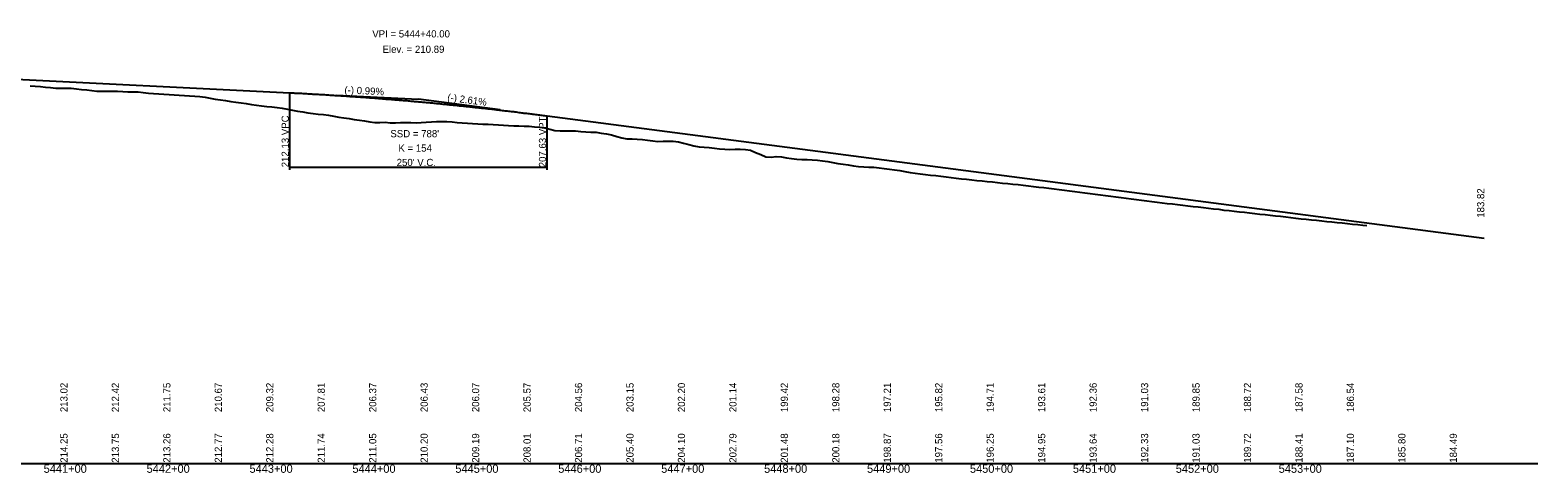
# Model space of a CAD drawing. Extents: x 1838386 to 1955906, y 719739 to 834437.
# Drawn here: x 1882017 to 1883482, y 775980 to 776411 of the extents above; entities that cross this region are included whole.
import ezdxf

# ---------------------------------------------------------------- set-up
doc = ezdxf.new("R2010")
doc.units = 0
for name, color, linetype in [('RD_DDB_GradeTX', 7, 'Continuous'), ('RD_DDB_Profile_EX', 7, 'Continuous'), ('RD_DDB_Profile_Lbl', 7, 'Continuous'), ('RD_DDB_Profile_PR', 7, 'Continuous'), ('RD_DDB_StaTX', 7, 'Continuous'), ('RD_DDB_StripGrade', 7, 'Continuous'), ('RD_DDB_VCLbl', 7, 'Continuous'), ('RD_GPK_Profile_Cell', 7, 'Continuous')]:
    doc.layers.add(name, color=color, linetype=linetype)

msp = doc.modelspace()

# ---------------------------------------------------------------- linework, layer by layer
at = {"layer": 'RD_DDB_GradeTX'}
for p in [(1882314.1, 776347.6), (1882473.3, 776333.2)]:
    msp.add_line(p, (1882394, 776343.6), dxfattribs=at)
at = {"layer": 'RD_DDB_Profile_EX'}
for points in [[(1882016.6, 776356.5), (1882021.6, 776356.2), (1882026.6, 776355.8), (1882031.6, 776355.3), (1882036.6, 776354.9), (1882041.6, 776354.4), (1882046.6, 776354.1), (1882051.6, 776354.4), (1882056.6, 776354.1), (1882061.6, 776353.6), (1882066.6, 776353.1), (1882071.6, 776352.5), (1882076.6, 776351.9), (1882081.6, 776351.4), (1882086.6, 776351.2), (1882091.6, 776351.2), (1882096.6, 776351.4), (1882101.6, 776351.5), (1882106.6, 776350.9), (1882111.6, 776350.8), (1882116.6, 776350.8), (1882121.6, 776350.6), (1882126.6, 776350.1), (1882131.6, 776349.5), (1882136.6, 776349), (1882141.6, 776348.7), (1882146.6, 776348.4), (1882151.6, 776348.1), (1882156.6, 776347.7), (1882161.6, 776347.4), (1882166.6, 776347.1), (1882171.6, 776346.8), (1882176.6, 776346.5), (1882181.6, 776346.2)], [(1882181.6, 776346.2), (1882186.6, 776345.4), (1882191.6, 776344.5), (1882196.6, 776343.7), (1882201.6, 776342.9), (1882206.6, 776342.1), (1882211.6, 776341.4), (1882216.6, 776340.7), (1882221.6, 776339.9), (1882226.6, 776339.2), (1882231.6, 776338.4), (1882236.6, 776337.7), (1882241.6, 776337), (1882246.6, 776336.5), (1882251.6, 776336), (1882256.6, 776335.5), (1882261.6, 776334.9), (1882266.6, 776333.9), (1882271.6, 776333), (1882276.6, 776332), (1882281.6, 776331.1), (1882286.6, 776330.4), (1882291.6, 776329.7), (1882296.6, 776329.1), (1882301.6, 776328.5), (1882306.6, 776327.9), (1882311.6, 776327), (1882316.6, 776326.1), (1882321.6, 776325.4), (1882326.6, 776324.6), (1882331.6, 776323.9), (1882336.6, 776323.2), (1882341.6, 776322.5), (1882346.6, 776321.6), (1882351.6, 776320.9), (1882356.6, 776321), (1882361.6, 776321.1), (1882366.6, 776320.6), (1882371.6, 776320.6), (1882376.6, 776320.7), (1882381.6, 776320.7), (1882386.6, 776320.7), (1882391.6, 776320.5), (1882396.6, 776320.8), (1882401.6, 776321.2), (1882406.6, 776321.5), (1882411.6, 776321.7), (1882416.6, 776321.8), (1882421.6, 776321.9), (1882426.6, 776321.4), (1882431.6, 776321), (1882436.6, 776320.5), (1882441.6, 776320.2), (1882446.6, 776319.9), (1882451.6, 776319.6), (1882456.6, 776319.4), (1882461.6, 776319.1), (1882466.6, 776318.8), (1882471.6, 776318.5), (1882476.6, 776318.2), (1882481.6, 776317.9), (1882486.6, 776317.6), (1882491.6, 776317.6), (1882496.6, 776317.4), (1882501.6, 776317.2), (1882506.6, 776316.8), (1882511.6, 776316.3), (1882516.6, 776315.8), (1882521.6, 776314.4), (1882526.6, 776313.2), (1882531.6, 776312.8), (1882536.6, 776312.8), (1882541.6, 776312.8), (1882546.6, 776312.7), (1882551.6, 776312.2), (1882556.6, 776311.7), (1882561.6, 776311.6), (1882566.6, 776311.3), (1882571.6, 776310.4), (1882576.6, 776309.9), (1882581.6, 776309), (1882586.6, 776307.4), (1882591.6, 776305.9), (1882596.6, 776305.1), (1882601.6, 776305), (1882606.6, 776304.8), (1882611.6, 776304.4), (1882616.6, 776303.7), (1882621.6, 776303), (1882626.6, 776302.5), (1882631.6, 776302.6), (1882636.6, 776302.7), (1882641.6, 776302.8), (1882646.6, 776302.2), (1882651.6, 776300.8), (1882656.6, 776299.4), (1882661.6, 776298), (1882666.6, 776297.1), (1882671.6, 776296.9), (1882676.6, 776296.6), (1882681.6, 776295.9)], [(1882681.6, 776295.9), (1882686.6, 776295.4), (1882691.6, 776294.8), (1882696.6, 776294.6), (1882701.6, 776294.8), (1882706.6, 776294.9), (1882711.6, 776294.7), (1882716.6, 776293.9), (1882721.6, 776291.8), (1882726.6, 776289.7), (1882731.6, 776287.5), (1882736.6, 776287), (1882741.6, 776287.7), (1882746.6, 776287.3), (1882751.6, 776286.6), (1882756.6, 776285.9), (1882761.6, 776285.1), (1882766.6, 776285), (1882771.6, 776285), (1882776.6, 776284.6), (1882781.6, 776284.1), (1882786.6, 776283.6), (1882791.6, 776282.9), (1882796.6, 776281.9), (1882801.6, 776280.9), (1882806.6, 776280.2), (1882811.6, 776279.6), (1882816.6, 776278.8), (1882821.6, 776278.2), (1882826.6, 776277.7), (1882831.6, 776277.5), (1882836.6, 776277.5), (1882841.6, 776276.8), (1882846.6, 776276.1), (1882851.6, 776275.5), (1882856.6, 776274.9), (1882861.6, 776274.2), (1882866.6, 776273.2), (1882871.6, 776272.1), (1882876.6, 776271.5), (1882881.6, 776270.9), (1882886.6, 776270.3), (1882891.6, 776269.6), (1882896.6, 776269.2), (1882901.6, 776268.6), (1882906.6, 776267.9), (1882911.6, 776267.3), (1882916.6, 776266.7), (1882921.6, 776266.2), (1882926.6, 776265.6), (1882931.6, 776265.1), (1882936.6, 776264.4), (1882941.6, 776264), (1882946.6, 776263.5), (1882951.6, 776263), (1882956.6, 776262.4), (1882961.6, 776261.9), (1882966.6, 776261.4), (1882971.6, 776261), (1882976.6, 776260.5), (1882981.6, 776259.9), (1882986.6, 776259.3), (1882991.6, 776258.7), (1882996.6, 776258.1), (1883001.6, 776257.5), (1883006.6, 776256.9), (1883011.6, 776256.3), (1883016.6, 776255.6), (1883021.6, 776255), (1883026.6, 776254.3), (1883031.6, 776253.7), (1883036.6, 776253.1), (1883041.6, 776252.5), (1883046.6, 776251.8), (1883051.6, 776251.3), (1883056.6, 776250.6), (1883061.6, 776249.8), (1883066.6, 776249.2), (1883071.6, 776248.6), (1883076.6, 776247.9), (1883081.6, 776247.2), (1883086.6, 776246.5), (1883091.6, 776245.9), (1883096.6, 776245.2), (1883101.6, 776244.6), (1883106.6, 776244), (1883111.6, 776243.5), (1883116.6, 776242.8), (1883121.6, 776242.2), (1883126.6, 776241.7), (1883131.6, 776241.1), (1883136.6, 776240.5), (1883141.6, 776239.9), (1883146.6, 776239.3), (1883151.6, 776238.7), (1883156.6, 776238.1), (1883161.6, 776237.6), (1883166.6, 776237), (1883171.6, 776236.4), (1883176.6, 776235.7), (1883181.6, 776235.2)], [(1883181.6, 776235.2), (1883186.6, 776234.7), (1883191.6, 776234.1), (1883196.6, 776233.6), (1883201.6, 776233), (1883206.6, 776232.4), (1883211.6, 776231.8), (1883216.6, 776231.3), (1883221.6, 776230.7), (1883226.6, 776230.2), (1883231.6, 776229.6), (1883236.6, 776229.1), (1883241.6, 776228.5), (1883246.6, 776227.9), (1883251.6, 776227.3), (1883256.6, 776226.8), (1883261.6, 776226.2), (1883266.6, 776225.7), (1883271.6, 776225.2), (1883276.6, 776224.7), (1883281.6, 776224.2), (1883286.6, 776223.7), (1883291.6, 776223.2), (1883296.6, 776222.6), (1883301.6, 776222.1), (1883306.6, 776221.6), (1883311.6, 776221.1), (1883315.4, 776220.8)]]:
    msp.add_lwpolyline(points, dxfattribs=at)
at = {"layer": 'RD_DDB_Profile_PR'}
for p, q in [((1881579, 776383.8), (1882269, 776349.8)), ((1882519, 776327.3), (1883429.6, 776208.2))]:
    msp.add_line(p, q, dxfattribs=at)
msp.add_spline([(1882269, 776349.8), (1882274, 776349.5), (1882279, 776349.3), (1882284, 776349), (1882289, 776348.7), (1882294, 776348.4), (1882299, 776348.2), (1882304, 776347.9), (1882309, 776347.5), (1882314, 776347.2), (1882319, 776346.9), (1882324, 776346.6), (1882329, 776346.2), (1882334, 776345.9), (1882339, 776345.5), (1882344, 776345.2), (1882349, 776344.8), (1882354, 776344.4), (1882359, 776344), (1882364, 776343.6), (1882369, 776343.2), (1882374, 776342.8), (1882379, 776342.4), (1882384, 776342), (1882389, 776341.5), (1882394, 776341.1), (1882399, 776340.6), (1882404, 776340.2), (1882409, 776339.7), (1882414, 776339.2), (1882419, 776338.7), (1882424, 776338.2), (1882429, 776337.7), (1882434, 776337.2), (1882439, 776336.7), (1882444, 776336.2), (1882449, 776335.6), (1882454, 776335.1), (1882459, 776334.5), (1882464, 776334), (1882469, 776333.4), (1882474, 776332.8), (1882479, 776332.2), (1882484, 776331.7), (1882489, 776331.1), (1882494, 776330.4), (1882499, 776329.8), (1882504, 776329.2), (1882509, 776328.6), (1882514, 776327.9), (1882519, 776327.3)], degree=3, dxfattribs=at)
at = {"layer": 'RD_DDB_VCLbl'}
for p, q in [((1882269, 776274.8), (1882269, 776349.8)), ((1882519, 776274.8), (1882519, 776327.3)), ((1882269, 776277.3), (1882519, 776277.3))]:
    msp.add_line(p, q, dxfattribs=at)
at = {"layer": 'RD_GPK_Profile_Cell'}
msp.add_line((1877681.6, 775989.1), (1883481.6, 775989.1), dxfattribs=at)

# ---------------------------------------------------------------- texts
at = {"layer": 'RD_DDB_GradeTX'}
for s, rotation, p in [('(-) 0.99%', 357.1773, (1882321.9, 776349.2)), ('(-) 2.61%', 352.5525, (1882421.7, 776342))]:
    msp.add_text(s, height=7, rotation=rotation, dxfattribs=at).set_placement(p)
at = {"layer": 'RD_DDB_Profile_Lbl'}
for s, p in [('VPI = 5444+40.00', (1882349.1, 776403.6)), ('Elev. = 210.89', (1882359.1, 776388.6))]:
    msp.add_text(s, height=7, dxfattribs=at).set_placement(p)
msp.add_text('183.82', height=7, rotation=90, dxfattribs=at).set_placement((1883429.6, 776228.2))
at = {"layer": 'RD_DDB_StaTX'}
for s, p in [('5441+00', (1882029.8, 775980.1)), ('5442+00', (1882129.8, 775980.1)), ('5443+00', (1882229.8, 775980.1)), ('5444+00', (1882329.8, 775980.1)), ('5445+00', (1882429.8, 775980.1)), ('5446+00', (1882529.8, 775980.1)), ('5447+00', (1882629.8, 775980.1)), ('5448+00', (1882729.8, 775980.1)), ('5449+00', (1882829.8, 775980.1)), ('5450+00', (1882929.8, 775980.1)), ('5451+00', (1883029.8, 775980.1)), ('5452+00', (1883129.8, 775980.1)), ('5453+00', (1883229.8, 775980.1))]:
    msp.add_text(s, height=8, dxfattribs=at).set_placement(p)
at = {"layer": 'RD_DDB_StripGrade'}
for s, p in [('212.13 VPC', (1882268, 776277.3)), ('207.63 VPT', (1882518, 776277.3)), ('213.02', (1882053, 776039.1)), ('212.42', (1882103, 776039.1)), ('211.75', (1882153, 776039.1)), ('210.67', (1882203, 776039.1)), ('209.32', (1882253, 776039.1)), ('207.81', (1882303, 776039.1)), ('206.37', (1882353, 776039.1)), ('206.43', (1882403, 776039.1)), ('206.07', (1882453, 776039.1)), ('205.57', (1882503, 776039.1)), ('204.56', (1882553, 776039.1)), ('203.15', (1882603, 776039.1)), ('202.20', (1882653, 776039.1)), ('201.14', (1882703, 776039.1)), ('199.42', (1882753, 776039.1)), ('198.28', (1882803, 776039.1)), ('197.21', (1882853, 776039.1)), ('195.82', (1882903, 776039.1)), ('194.71', (1882953, 776039.1)), ('193.61', (1883003, 776039.1)), ('192.36', (1883053, 776039.1)), ('191.03', (1883103, 776039.1)), ('189.85', (1883153, 776039.1)), ('188.72', (1883203, 776039.1)), ('187.58', (1883253, 776039.1)), ('186.54', (1883303, 776039.1)), ('214.25', (1882053, 775989.9)), ('213.75', (1882103, 775989.9)), ('213.26', (1882153, 775989.9)), ('212.77', (1882203, 775989.9)), ('212.28', (1882253, 775989.9)), ('211.74', (1882303, 775989.9)), ('211.05', (1882353, 775989.9)), ('210.20', (1882403, 775989.9)), ('209.19', (1882453, 775989.9)), ('208.01', (1882503, 775989.9)), ('206.71', (1882553, 775989.9)), ('205.40', (1882603, 775989.9)), ('204.10', (1882653, 775989.9)), ('202.79', (1882703, 775989.9)), ('201.48', (1882753, 775989.9)), ('200.18', (1882803, 775989.9)), ('198.87', (1882853, 775989.9)), ('197.56', (1882903, 775989.9)), ('196.25', (1882953, 775989.9)), ('194.95', (1883003, 775989.9)), ('193.64', (1883053, 775989.9)), ('192.33', (1883103, 775989.9)), ('191.03', (1883153, 775989.9)), ('189.72', (1883203, 775989.9)), ('188.41', (1883253, 775989.9)), ('187.10', (1883303, 775989.9)), ('185.80', (1883353, 775989.9)), ('184.49', (1883403, 775989.9))]:
    msp.add_text(s, height=7, rotation=90, dxfattribs=at).set_placement(p)
at = {"layer": 'RD_DDB_VCLbl'}
for s, p in [("SSD = 788'", (1882366.7, 776306.5)), ("250' V.C.", (1882372.8, 776278.5)), ('K = 154', (1882374.5, 776292.5))]:
    msp.add_text(s, height=7, dxfattribs=at).set_placement(p)

doc.saveas('drawing.dxf')
